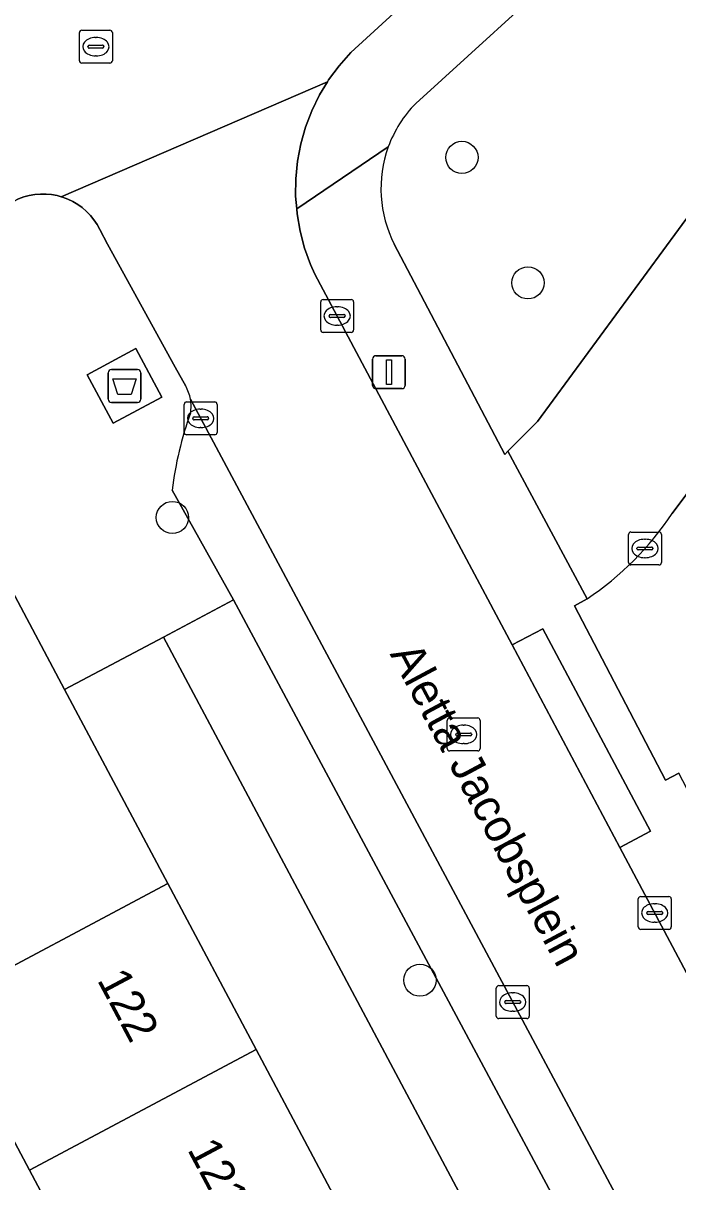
# Model space of a CAD drawing. Extents: x 160304 to 160955, y 383684 to 384161.
# Drawn here: x 160780.09 to 160799.97, y 383838.09 to 383873.27 of the extents above; entities that cross this region are included whole.
import ezdxf

# ---------------------------------------------------------------- set-up
doc = ezdxf.new("R2010")
doc.units = 0
for name, color, linetype in [('IMGEO_Afval_apart_plaats', 7, 'Continuous'), ('IMGEO_Boom', 7, 'Continuous'), ('IMGEO_Erf', 7, 'Continuous'), ('IMGEO_Groenvoorziening', 7, 'Continuous'), ('IMGEO_Kolk', 7, 'Continuous'), ('IMGEO_Lichtmast', 7, 'Continuous'), ('IMGEO_Openbare_ruimte_label', 7, 'Continuous'), ('IMGEO_Pand', 7, 'Continuous'), ('IMGEO_Pand_nummerreeks', 7, 'Continuous'), ('IMGEO_Parkeervlak_open', 7, 'Continuous'), ('IMGEO_Rijbaan_lokaal_open', 7, 'Continuous'), ('IMGEO_Rioolput', 7, 'Continuous'), ('IMGEO_Voetpad_gesloten', 7, 'Continuous'), ('IMGEO_Voetpad_open', 7, 'Continuous')]:
    doc.layers.add(name, color=color, linetype=linetype)

msp = doc.modelspace()

# ---------------------------------------------------------------- linework, layer by layer
at = {"layer": 'IMGEO_Afval_apart_plaats'}
for p, q in [((160782.671, 383861.857), (160782.671, 383862.657)), ((160782.671, 383862.657), (160782.671, 383861.857)), ((160782.771, 383862.757), (160783.561, 383862.757)), ((160783.561, 383862.757), (160782.771, 383862.757)), ((160783.661, 383862.657), (160783.661, 383861.857)), ((160783.661, 383861.857), (160783.661, 383862.657)), ((160783.561, 383861.757), (160782.771, 383861.757)), ((160782.771, 383861.757), (160783.561, 383861.757))]:
    msp.add_line(p, q, dxfattribs=at)
msp.add_lwpolyline([(160782.814, 383862.471), (160783.518, 383862.471), (160783.369, 383862.001), (160782.963, 383862.001), (160782.814, 383862.471)], dxfattribs=at)
for centre, start, end in [((160782.771, 383862.657), 90, 180), ((160782.771, 383862.657), 90, 180), ((160783.561, 383862.657), 0, 90), ((160783.561, 383862.657), 360, 90), ((160782.771, 383861.857), 180, 270), ((160782.771, 383861.857), 180, 270), ((160783.561, 383861.857), 270, 0), ((160783.561, 383861.857), 270, 0)]:
    msp.add_arc(centre, 0.1, start, end, dxfattribs=at)
at = {"layer": 'IMGEO_Boom'}
for centre in [(160793.415, 383869.198), (160795.422, 383865.388), (160784.621, 383858.262), (160792.141, 383844.21)]:
    msp.add_circle(centre, 0.489, dxfattribs=at)
at = {"layer": 'IMGEO_Erf'}
msp.add_lwpolyline([(160784.351, 383854.625), (160781.345, 383853.033), (160784.479, 383847.144), (160787.163, 383842.1), (160789.847, 383837.056), (160792.531, 383832.012), (160795.216, 383826.967), (160798.507, 383820.783), (160801.546, 383822.346)], close=True, dxfattribs=at)
msp.add_lwpolyline([(160782.966, 383833.394), (160780.281, 383838.438), (160777.597, 383843.482), (160775.022, 383848.322), (160770.217, 383845.765), (160765.172, 383843.081), (160760.126, 383840.396)], dxfattribs=at)
at = {"layer": 'IMGEO_Groenvoorziening'}
for points in [[(160801.716, 383879.67), (160792.011, 383870.839)], [(160791.362, 383866.562), (160794.717, 383860.178), (160794.812, 383860.274), (160795.711, 383861.178), (160802.369, 383870.247), (160803.715, 383871.875)]]:
    msp.add_lwpolyline(points, dxfattribs=at)
for centre, radius, start, end in [((160794.668, 383868.244), 3.714, 135.681, 160.0056), ((160794.654, 383868.249), 3.699, 160.0029, 207.1304)]:
    msp.add_arc(centre, radius, start, end, dxfattribs=at)
at = {"layer": 'IMGEO_Kolk'}
for p, q in [((160789.125, 383863.956), (160789.125, 383864.808)), ((160789.2, 383864.882), (160790.052, 383864.882)), ((160790.126, 383864.808), (160790.126, 383863.956)), ((160789.384, 383864.376), (160789.384, 383864.388)), ((160789.822, 383864.339), (160789.424, 383864.339)), ((160789.427, 383864.425), (160789.825, 383864.425)), ((160789.613, 383864.662), (160789.638, 383864.662)), ((160789.868, 383864.388), (160789.868, 383864.376)), ((160789.636, 383864.102), (160789.611, 383864.102)), ((160790.052, 383863.882), (160789.2, 383863.882)), ((160784.978, 383860.846), (160784.978, 383861.698)), ((160785.053, 383861.772), (160785.905, 383861.772)), ((160785.466, 383861.552), (160785.491, 383861.552)), ((160785.979, 383861.698), (160785.979, 383860.846)), ((160785.237, 383861.266), (160785.237, 383861.278)), ((160785.675, 383861.229), (160785.277, 383861.229)), ((160785.28, 383861.315), (160785.678, 383861.315)), ((160785.721, 383861.278), (160785.721, 383861.266)), ((160785.489, 383860.992), (160785.464, 383860.992)), ((160785.905, 383860.772), (160785.053, 383860.772)), ((160798.474, 383856.895), (160798.474, 383857.747)), ((160798.549, 383857.821), (160799.401, 383857.821)), ((160799.475, 383857.747), (160799.475, 383856.895)), ((160798.733, 383857.315), (160798.733, 383857.327)), ((160798.776, 383857.364), (160799.174, 383857.364)), ((160798.962, 383857.601), (160798.987, 383857.601)), ((160799.217, 383857.327), (160799.217, 383857.315)), ((160799.171, 383857.278), (160798.773, 383857.278)), ((160798.985, 383857.041), (160798.96, 383857.041)), ((160799.401, 383856.821), (160798.549, 383856.821)), ((160798.848, 383846.752), (160799.7, 383846.752)), ((160798.773, 383845.826), (160798.773, 383846.678)), ((160799.261, 383846.532), (160799.286, 383846.532)), ((160799.774, 383846.678), (160799.774, 383845.826)), ((160799.032, 383846.246), (160799.032, 383846.258)), ((160799.47, 383846.209), (160799.072, 383846.209)), ((160799.075, 383846.295), (160799.473, 383846.295)), ((160799.516, 383846.258), (160799.516, 383846.246)), ((160799.7, 383845.752), (160798.848, 383845.752)), ((160799.284, 383845.972), (160799.259, 383845.972)), ((160794.459, 383843.119), (160794.459, 383843.971)), ((160794.534, 383844.045), (160795.386, 383844.045)), ((160795.46, 383843.971), (160795.46, 383843.119)), ((160794.761, 383843.588), (160795.159, 383843.588)), ((160794.947, 383843.825), (160794.972, 383843.825)), ((160794.718, 383843.539), (160794.718, 383843.551)), ((160795.156, 383843.502), (160794.758, 383843.502)), ((160794.97, 383843.265), (160794.945, 383843.265)), ((160795.202, 383843.551), (160795.202, 383843.539)), ((160795.386, 383843.045), (160794.534, 383843.045))]:
    msp.add_line(p, q, dxfattribs=at)
for points in [[(160789.125, 383863.956), (160789.125, 383864.808)], [(160789.2, 383864.882), (160790.052, 383864.882)], [(160790.126, 383864.808), (160790.126, 383863.956)], [(160790.052, 383863.882), (160789.2, 383863.882)], [(160784.978, 383860.846), (160784.978, 383861.698)], [(160785.053, 383861.772), (160785.905, 383861.772)], [(160785.979, 383861.698), (160785.979, 383860.846)], [(160785.905, 383860.772), (160785.053, 383860.772)], [(160798.474, 383856.895), (160798.474, 383857.747)], [(160798.549, 383857.821), (160799.401, 383857.821)], [(160799.475, 383857.747), (160799.475, 383856.895)], [(160799.401, 383856.821), (160798.549, 383856.821)], [(160798.848, 383846.752), (160799.7, 383846.752)], [(160798.773, 383845.826), (160798.773, 383846.678)], [(160799.774, 383846.678), (160799.774, 383845.826)], [(160799.7, 383845.752), (160798.848, 383845.752)], [(160794.459, 383843.119), (160794.459, 383843.971)], [(160794.534, 383844.045), (160795.386, 383844.045)], [(160795.46, 383843.971), (160795.46, 383843.119)], [(160795.386, 383843.045), (160794.534, 383843.045)]]:
    msp.add_lwpolyline(points, dxfattribs=at)
for centre, radius, start, end in [((160789.202, 383864.806), 0.0765, 91.552, 178.448), ((160789.202, 383864.806), 0.0765, 91.552, 178.448), ((160790.05, 383864.806), 0.0765, 1.552, 88.448), ((160790.05, 383864.806), 0.0765, 1.552, 88.448), ((160789.424, 383864.385), 0.0403, 85.8775, 175.7526), ((160789.421, 383864.375), 0.0366, 178.938, 274.7102), ((160789.825, 383864.382), 0.043, 264.8664, 352.4533), ((160789.829, 383864.387), 0.0386, 1.7309, 96.639), ((160789.202, 383863.958), 0.0765, 181.552, 268.448), ((160789.202, 383863.958), 0.0765, 181.552, 268.448), ((160790.05, 383863.958), 0.0765, 271.552, 358.448), ((160790.05, 383863.958), 0.0765, 271.552, 358.448), ((160785.055, 383861.696), 0.0765, 91.552, 178.448), ((160785.055, 383861.696), 0.0765, 91.552, 178.448), ((160785.903, 383861.696), 0.0765, 1.552, 88.448), ((160785.903, 383861.696), 0.0765, 1.552, 88.448), ((160785.277, 383861.275), 0.0403, 85.8775, 175.7526), ((160785.274, 383861.265), 0.0366, 178.938, 274.7102), ((160785.678, 383861.272), 0.043, 264.8664, 352.4533), ((160785.682, 383861.277), 0.0386, 1.7309, 96.639), ((160785.055, 383860.848), 0.0765, 181.552, 268.448), ((160785.055, 383860.848), 0.0765, 181.552, 268.448), ((160785.903, 383860.848), 0.0765, 271.552, 358.448), ((160785.903, 383860.848), 0.0765, 271.552, 358.448), ((160798.551, 383857.745), 0.0765, 91.552, 178.448), ((160798.551, 383857.745), 0.0765, 91.552, 178.448), ((160799.399, 383857.745), 0.0765, 1.552, 88.448), ((160799.399, 383857.745), 0.0765, 1.552, 88.448), ((160798.773, 383857.324), 0.0403, 85.8775, 175.7526), ((160798.77, 383857.314), 0.0366, 178.938, 274.7102), ((160799.174, 383857.321), 0.043, 264.8664, 352.4533), ((160799.178, 383857.326), 0.0386, 1.7309, 96.639), ((160798.551, 383856.897), 0.0765, 181.552, 268.448), ((160798.551, 383856.897), 0.0765, 181.552, 268.448), ((160799.399, 383856.897), 0.0765, 271.552, 358.448), ((160799.399, 383856.897), 0.0765, 271.552, 358.448), ((160798.85, 383846.676), 0.0765, 91.552, 178.448), ((160798.85, 383846.676), 0.0765, 91.552, 178.448), ((160799.698, 383846.676), 0.0765, 1.552, 88.448), ((160799.698, 383846.676), 0.0765, 1.552, 88.448), ((160799.072, 383846.255), 0.0403, 85.8775, 175.7526), ((160799.069, 383846.245), 0.0366, 178.938, 274.7102), ((160799.473, 383846.252), 0.043, 264.8664, 352.4533), ((160799.477, 383846.257), 0.0386, 1.7309, 96.639), ((160798.85, 383845.828), 0.0765, 181.552, 268.448), ((160798.85, 383845.828), 0.0765, 181.552, 268.448), ((160799.698, 383845.828), 0.0765, 271.552, 358.448), ((160799.698, 383845.828), 0.0765, 271.552, 358.448), ((160794.536, 383843.969), 0.0765, 91.552, 178.448), ((160794.536, 383843.969), 0.0765, 91.552, 178.448), ((160795.384, 383843.969), 0.0765, 1.552, 88.448), ((160795.384, 383843.969), 0.0765, 1.552, 88.448), ((160794.758, 383843.548), 0.0403, 85.8775, 175.7526), ((160795.163, 383843.55), 0.0386, 1.7309, 96.639), ((160794.755, 383843.538), 0.0366, 178.938, 274.7102), ((160795.159, 383843.545), 0.043, 264.8664, 352.4533), ((160794.536, 383843.121), 0.0765, 181.552, 268.448), ((160794.536, 383843.121), 0.0765, 181.552, 268.448), ((160795.384, 383843.121), 0.0765, 271.552, 358.448), ((160795.384, 383843.121), 0.0765, 271.552, 358.448)]:
    msp.add_arc(centre, radius, start, end, dxfattribs=at)
for centre, major_axis, ratio, start_param, end_param in [((160789.612, 383864.382), (-0.387, 0.002), 0.722429, 4.712389, 7.853982), ((160789.637, 383864.382), (-0.39, 0.002), 0.717154, 1.570796, 4.712389), ((160785.465, 383861.272), (-0.387, 0.002), 0.722429, 4.712389, 7.853982), ((160785.49, 383861.272), (-0.39, 0.002), 0.717154, 1.570796, 4.712389), ((160798.961, 383857.321), (-0.387, 0.002), 0.722429, 4.712389, 7.853982), ((160798.986, 383857.321), (-0.39, 0.002), 0.717154, 1.570796, 4.712389), ((160799.26, 383846.252), (-0.387, 0.002), 0.722429, 4.712389, 7.853982), ((160799.285, 383846.252), (-0.39, 0.002), 0.717154, 1.570796, 4.712389), ((160794.946, 383843.545), (-0.387, 0.002), 0.722429, 4.712389, 7.853982), ((160794.971, 383843.545), (-0.39, 0.002), 0.717154, 1.570796, 4.712389)]:
    msp.add_ellipse(centre, major_axis=major_axis, ratio=ratio, start_param=start_param, end_param=end_param, dxfattribs=at)
at = {"layer": 'IMGEO_Lichtmast'}
for p, q in [((160790.704, 383862.275), (160790.704, 383863.075)), ((160790.704, 383863.075), (160790.704, 383862.275)), ((160790.804, 383863.175), (160791.594, 383863.175)), ((160791.594, 383863.175), (160790.804, 383863.175)), ((160791.694, 383863.075), (160791.694, 383862.275)), ((160791.694, 383862.275), (160791.694, 383863.075)), ((160791.594, 383862.175), (160790.804, 383862.175)), ((160790.804, 383862.175), (160791.594, 383862.175))]:
    msp.add_line(p, q, dxfattribs=at)
msp.add_lwpolyline([(160791.124, 383863.05), (160791.274, 383863.05), (160791.274, 383862.3), (160791.124, 383862.3), (160791.124, 383863.05)], dxfattribs=at)
for centre, start, end in [((160790.804, 383863.075), 90, 180), ((160790.804, 383863.075), 90, 180), ((160791.594, 383863.075), 0, 90), ((160791.594, 383863.075), 360, 90), ((160790.804, 383862.275), 180, 270), ((160790.804, 383862.275), 180, 270), ((160791.594, 383862.275), 270, 0), ((160791.594, 383862.275), 270, 0)]:
    msp.add_arc(centre, 0.1, start, end, dxfattribs=at)
at = {"layer": 'IMGEO_Pand'}
for points in [[(160781.345, 383853.033), (160779.749, 383856.033), (160778.409, 383856.443), (160776.688, 383856.968), (160775.444, 383857.347), (160772.352, 383855.702), (160766.568, 383852.624), (160770.217, 383845.765), (160775.022, 383848.322), (160777.597, 383843.482), (160784.479, 383847.144)], [(160777.597, 383843.482), (160780.281, 383838.438), (160787.163, 383842.1), (160784.479, 383847.144)], [(160787.163, 383842.1), (160780.281, 383838.438), (160782.966, 383833.394), (160789.847, 383837.056)]]:
    msp.add_lwpolyline(points, close=True, dxfattribs=at)
at = {"layer": 'IMGEO_Parkeervlak_open'}
for points in [[(160803.715, 383871.875), (160802.369, 383870.247), (160795.711, 383861.178), (160794.812, 383860.274), (160797.216, 383855.79)], [(160799.802, 383858.384), (160806.409, 383867.25)], [(160809.333, 383816.673), (160785.169, 383861.857)], [(160784.614, 383859.091), (160786.477, 383855.764), (160806.317, 383818.739)]]:
    msp.add_lwpolyline(points, dxfattribs=at)
for centre, radius, start, end in [((160783.959, 383861.636), 1.23, 350.4519, 10.357), ((160795.1, 383857.829), 10.562, 160.0514, 173.1349), ((160791.96, 383863.616), 9.427, 303.8864, 326.2906)]:
    msp.add_arc(centre, radius, start, end, dxfattribs=at)
at = {"layer": 'IMGEO_Rijbaan_lokaal_open'}
for points in [[(160759.485, 383857.081), (160779.737, 383867.831), (160779.795, 383867.863), (160779.949, 383867.937), (160780.109, 383867.996), (160780.274, 383868.041), (160780.442, 383868.071), (160780.612, 383868.086), (160780.783, 383868.086), (160780.953, 383868.07), (160781.121, 383868.04), (160781.245, 383868.005), (160789.328, 383871.488), (160789.367, 383871.552), (160789.683, 383871.981), (160790.036, 383872.381), (160797.285, 383879.019), (160798.938, 383880.511), (160800.417, 383881.852), (160804.344, 383885.43), (160806.491, 383887.45), (160812.588, 383892.383), (160817.111, 383895.531)], [(160803.196, 383838.878), (160798.216, 383848.237), (160794.942, 383854.39), (160792.495, 383858.988), (160788.947, 383865.656), (160788.819, 383865.943), (160788.636, 383866.444), (160788.499, 383866.959), (160788.408, 383867.485), (160788.396, 383867.631), (160788.364, 383868.017), (160788.369, 383868.55), (160788.421, 383869.081), (160788.52, 383869.605), (160788.665, 383870.118), (160788.856, 383870.616), (160789.09, 383871.095), (160789.328, 383871.488), (160781.245, 383868.005), (160781.286, 383867.994), (160781.446, 383867.934), (160781.599, 383867.86), (160781.746, 383867.772), (160781.884, 383867.672), (160782.013, 383867.559), (160782.131, 383867.436), (160782.238, 383867.303), (160782.332, 383867.16), (160782.413, 383867.01), (160782.651, 383866.565), (160784.708, 383862.832), (160785.024, 383862.252)], [(160806.409, 383867.25), (160799.802, 383858.384)], [(160785.169, 383861.857), (160809.333, 383816.673), (160811.089, 383813.39), (160815.679, 383815.845), (160806.296, 383833.052)], [(160797.216, 383855.79), (160796.835, 383855.575), (160799.597, 383850.284), (160800.003, 383850.5)]]:
    msp.add_lwpolyline(points, dxfattribs=at)
for centre, radius, start, end in [((160783.933, 383861.627), 1.257, 10.5237, 29.7915), ((160791.96, 383863.616), 9.427, 303.8864, 326.2906)]:
    msp.add_arc(centre, radius, start, end, dxfattribs=at)
at = {"layer": 'IMGEO_Rioolput'}
for p, q in [((160781.795, 383872.134), (160781.795, 383872.986)), ((160781.87, 383873.06), (160782.722, 383873.06)), ((160782.283, 383872.84), (160782.308, 383872.84)), ((160782.796, 383872.986), (160782.796, 383872.134)), ((160782.054, 383872.554), (160782.054, 383872.566)), ((160782.492, 383872.517), (160782.094, 383872.517)), ((160782.097, 383872.603), (160782.495, 383872.603)), ((160782.538, 383872.566), (160782.538, 383872.554)), ((160782.722, 383872.06), (160781.87, 383872.06)), ((160782.306, 383872.28), (160782.281, 383872.28)), ((160792.969, 383851.247), (160792.969, 383852.099)), ((160793.044, 383852.173), (160793.896, 383852.173)), ((160793.97, 383852.099), (160793.97, 383851.247)), ((160793.228, 383851.667), (160793.228, 383851.679)), ((160793.271, 383851.716), (160793.669, 383851.716)), ((160793.457, 383851.953), (160793.482, 383851.953)), ((160793.712, 383851.679), (160793.712, 383851.667)), ((160793.666, 383851.63), (160793.268, 383851.63)), ((160793.48, 383851.393), (160793.455, 383851.393)), ((160793.896, 383851.173), (160793.044, 383851.173))]:
    msp.add_line(p, q, dxfattribs=at)
for points in [[(160781.795, 383872.134), (160781.795, 383872.986)], [(160781.87, 383873.06), (160782.722, 383873.06)], [(160782.796, 383872.986), (160782.796, 383872.134)], [(160782.722, 383872.06), (160781.87, 383872.06)], [(160792.969, 383851.247), (160792.969, 383852.099)], [(160793.044, 383852.173), (160793.896, 383852.173)], [(160793.97, 383852.099), (160793.97, 383851.247)], [(160793.896, 383851.173), (160793.044, 383851.173)]]:
    msp.add_lwpolyline(points, dxfattribs=at)
for centre, radius, start, end in [((160781.872, 383872.984), 0.0765, 91.552, 178.448), ((160781.872, 383872.984), 0.0765, 91.552, 178.448), ((160782.72, 383872.984), 0.0765, 1.552, 88.448), ((160782.72, 383872.984), 0.0765, 1.552, 88.448), ((160782.094, 383872.563), 0.0403, 85.8775, 175.7526), ((160782.091, 383872.553), 0.0366, 178.938, 274.7102), ((160782.495, 383872.56), 0.043, 264.8664, 352.4533), ((160782.499, 383872.565), 0.0386, 1.7309, 96.639), ((160781.872, 383872.136), 0.0765, 181.552, 268.448), ((160781.872, 383872.136), 0.0765, 181.552, 268.448), ((160782.72, 383872.136), 0.0765, 271.552, 358.448), ((160782.72, 383872.136), 0.0765, 271.552, 358.448), ((160793.046, 383852.097), 0.0765, 91.552, 178.448), ((160793.046, 383852.097), 0.0765, 91.552, 178.448), ((160793.894, 383852.097), 0.0765, 1.552, 88.448), ((160793.894, 383852.097), 0.0765, 1.552, 88.448), ((160793.268, 383851.676), 0.0403, 85.8775, 175.7526), ((160793.265, 383851.666), 0.0366, 178.938, 274.7102), ((160793.669, 383851.673), 0.043, 264.8664, 352.4533), ((160793.673, 383851.678), 0.0386, 1.7309, 96.639), ((160793.046, 383851.249), 0.0765, 181.552, 268.448), ((160793.046, 383851.249), 0.0765, 181.552, 268.448), ((160793.894, 383851.249), 0.0765, 271.552, 358.448), ((160793.894, 383851.249), 0.0765, 271.552, 358.448)]:
    msp.add_arc(centre, radius, start, end, dxfattribs=at)
for centre, major_axis, ratio, start_param, end_param in [((160782.282, 383872.56), (-0.387, 0.002), 0.722429, 4.712389, 7.853982), ((160782.307, 383872.56), (-0.39, 0.002), 0.717154, 1.570796, 4.712389), ((160793.456, 383851.673), (-0.387, 0.002), 0.722429, 4.712389, 7.853982), ((160793.481, 383851.673), (-0.39, 0.002), 0.717154, 1.570796, 4.712389)]:
    msp.add_ellipse(centre, major_axis=major_axis, ratio=ratio, start_param=start_param, end_param=end_param, dxfattribs=at)
at = {"layer": 'IMGEO_Voetpad_gesloten'}
msp.add_lwpolyline([(160783.51, 383863.392), (160782.03, 383862.596), (160782.822, 383861.123), (160784.302, 383861.919)], close=True, dxfattribs=at)
at = {"layer": 'IMGEO_Voetpad_open'}
for points in [[(160800.417, 383881.852), (160798.938, 383880.511), (160797.285, 383879.019), (160790.036, 383872.381), (160789.683, 383871.981), (160789.367, 383871.552), (160789.328, 383871.488), (160789.09, 383871.095), (160788.856, 383870.616), (160788.665, 383870.118), (160788.52, 383869.605), (160788.421, 383869.081), (160788.369, 383868.55), (160788.364, 383868.017), (160788.396, 383867.631), (160791.178, 383869.514)], [(160792.011, 383870.839), (160801.716, 383879.67)], [(160791.178, 383869.514), (160788.396, 383867.631), (160788.408, 383867.485), (160788.499, 383866.959), (160788.636, 383866.444), (160788.819, 383865.943), (160788.947, 383865.656), (160792.495, 383858.988), (160794.942, 383854.39), (160795.869, 383854.884), (160799.143, 383848.731), (160798.216, 383848.237), (160803.196, 383838.878), (160804.123, 383839.372), (160807.223, 383833.546), (160806.296, 383833.052), (160815.679, 383815.845), (160816.465, 383816.263), (160816.514, 383816.183), (160816.926, 383816.406), (160817.702, 383816.886), (160811.03, 383829.829)], [(160785.024, 383862.252), (160784.708, 383862.832), (160782.651, 383866.565), (160782.413, 383867.01), (160782.332, 383867.16), (160782.238, 383867.303), (160782.131, 383867.436), (160782.013, 383867.559), (160781.884, 383867.672), (160781.746, 383867.772), (160781.599, 383867.86), (160781.446, 383867.934), (160781.286, 383867.994), (160781.245, 383868.005), (160781.121, 383868.04), (160780.953, 383868.07), (160780.783, 383868.086), (160780.612, 383868.086), (160780.442, 383868.071), (160780.274, 383868.041), (160780.109, 383867.996), (160779.949, 383867.937), (160779.795, 383867.863), (160779.737, 383867.831)], [(160811.03, 383829.829), (160810.899, 383830.084), (160808.576, 383834.484), (160808.226, 383834.297), (160805.439, 383839.563), (160805.747, 383839.727), (160803.446, 383844.206), (160802.356, 383845.996), (160800.003, 383850.5), (160799.597, 383850.284), (160796.835, 383855.575), (160797.216, 383855.79), (160794.812, 383860.274), (160794.717, 383860.178), (160791.362, 383866.562)], [(160731.697, 383838.95), (160733.308, 383838.386), (160742.884, 383843.475), (160744.852, 383844.521), (160770.995, 383858.413), (160772.352, 383855.702), (160775.444, 383857.347), (160776.688, 383856.968), (160778.409, 383856.443), (160779.749, 383856.033), (160781.345, 383853.033), (160784.351, 383854.625), (160786.477, 383855.764), (160784.614, 383859.091)], [(160806.317, 383818.739), (160786.477, 383855.764), (160784.351, 383854.625), (160801.546, 383822.346), (160798.507, 383820.783), (160799.945, 383818.08), (160799.566, 383816.837), (160799.04, 383815.116), (160798.66, 383813.873), (160802.245, 383808.778)]]:
    msp.add_lwpolyline(points, dxfattribs=at)
for points in [[(160783.51, 383863.392), (160784.302, 383861.919), (160782.822, 383861.123), (160782.03, 383862.596)], [(160798.216, 383848.237), (160799.143, 383848.731), (160795.869, 383854.884), (160794.942, 383854.39)]]:
    msp.add_lwpolyline(points, close=True, dxfattribs=at)
for centre, radius, start, end in [((160794.668, 383868.244), 3.714, 135.681, 160.0056), ((160794.654, 383868.249), 3.699, 160.0029, 207.1304), ((160783.933, 383861.627), 1.257, 10.5237, 29.7915), ((160783.959, 383861.636), 1.23, 350.4519, 10.357), ((160795.1, 383857.829), 10.562, 160.0514, 173.1349)]:
    msp.add_arc(centre, radius, start, end, dxfattribs=at)

# ---------------------------------------------------------------- texts
at = {"layer": 'IMGEO_Openbare_ruimte_label'}
msp.add_text('Aletta Jacobsplein', height=1, rotation=298.1533, dxfattribs=at).set_placement((160791.214, 383854.118))
at = {"layer": 'IMGEO_Pand_nummerreeks'}
for s, p in [('122', (160782.32, 383844.22)), ('121', (160785.059, 383839.072))]:
    msp.add_text(s, height=1, rotation=298.0189, dxfattribs=at).set_placement(p)

doc.saveas('drawing.dxf')
